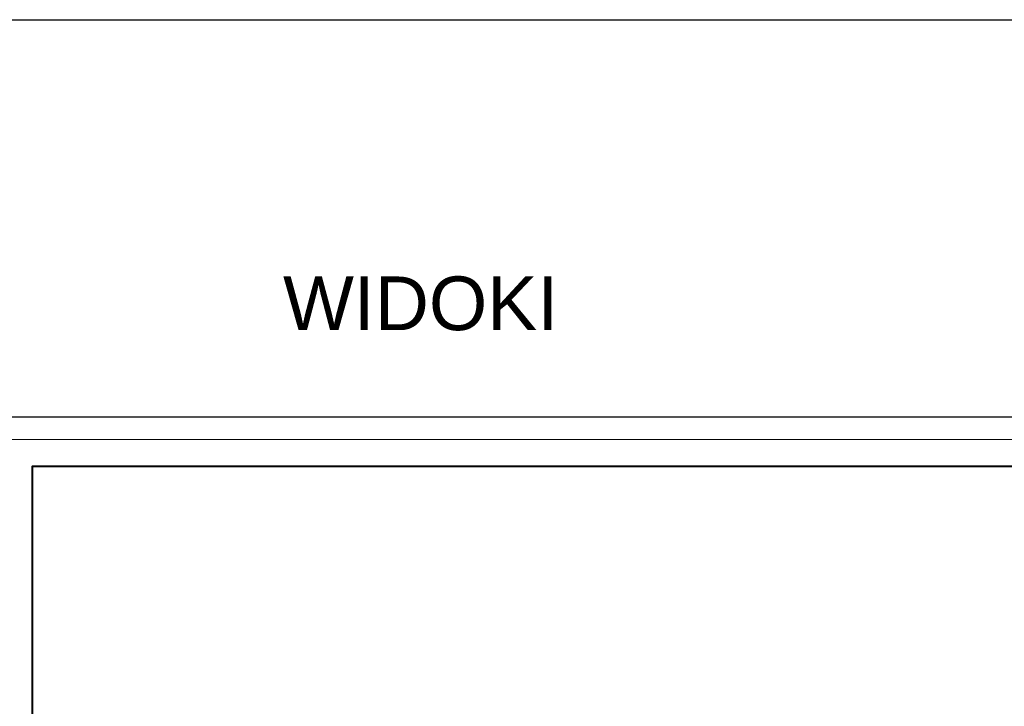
# Model space of a CAD drawing. Header units: centimetres. Extents: x -15121 to 17422, y -60492 to 0.
# Tile 385 of 423: x 5942 to 7408, y -29392 to -28369. Entities that reach past the tile are written whole.
import ezdxf

# ---------------------------------------------------------------- set-up
doc = ezdxf.new("R2010")
doc.units = ezdxf.units.CM
doc.header["$LTSCALE"] = 60
doc.layers.add('Aika Obramowanie', color=7, linetype='Continuous', lineweight=15, plot=False)
doc.layers.add('Aika Ramka', color=5, linetype='Continuous', lineweight=40)
doc.layers.add('AIKA widokowe', color=7, linetype='Continuous')
doc.layers.add('AIKA wymiarowanie ogólne rzut', color=7, linetype='Continuous')
doc.styles.add('Annotative', font='arial.ttf')

msp = doc.modelspace()

# ---------------------------------------------------------------- linework, layer by layer
at = {"layer": 'Aika Obramowanie', "transparency": 33554610}
msp.add_lwpolyline([(8156.4494, -28994.4179), (5923.3101, -28994.4179), (5923.3101, -32042.5678), (8156.4494, -32042.5678)], close=True, dxfattribs=at)
at = {"layer": 'Aika Ramka', "transparency": 33554610}
msp.add_lwpolyline([(8118.8544, -29034.9729), (5960.9051, -29034.9729), (5960.9051, -32004.9729), (8118.8544, -32004.9729)], close=True, dxfattribs=at)
at = {"layer": 'AIKA widokowe', "color": 2}
for points in [[(642.021, -28369.2106), (17422.067, -28369.2106), (17422.067, -28961.4893), (642.021, -28961.4893)], [(642.021, -28369.2106), (17422.067, -28369.2106), (17422.067, -32344.9798), (642.021, -32344.9798)]]:
    msp.add_lwpolyline(points, close=True, dxfattribs=at)

# ---------------------------------------------------------------- texts
at = {"layer": 'AIKA wymiarowanie ogólne rzut', "style": 'Annotative'}
msp.add_text('WIDOKI ', height=79.98658, dxfattribs=at).set_placement((6334.3202, -28831.688))

doc.saveas('drawing.dxf')
